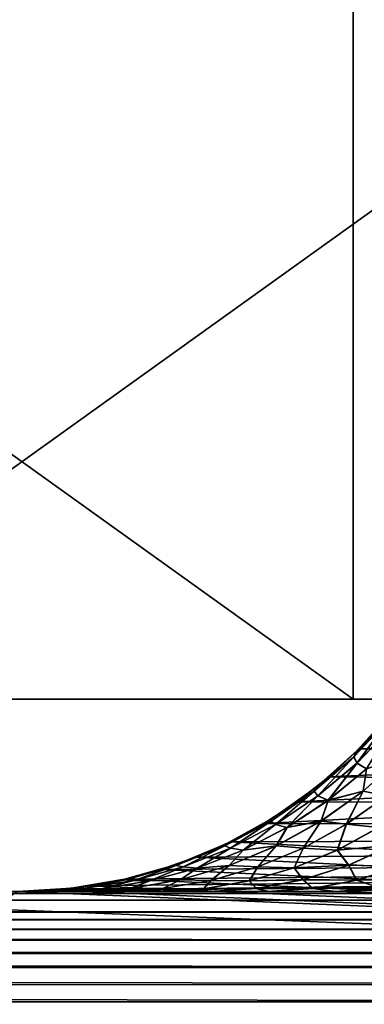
# Model space of a CAD drawing. Header units: metres. Extents: x -46 to 104, y -30 to 30.
# Tile 441 of 656: x 27.502 to 27.861, y 4.382 to 5.407. Entities that reach past the tile are written whole.
import ezdxf

# ---------------------------------------------------------------- set-up
doc = ezdxf.new("R2010")
doc.units = ezdxf.units.M
doc.layers.add('solid_26_000_502_XXX', color=7, linetype='CONTINUOUS')

msp = doc.modelspace()

# ---------------------------------------------------------------- linework, layer by layer
at = {"layer": 'solid_26_000_502_XXX'}
for points in [[(37.213074, -7.476887, 317.175842), (20.541, 8.649134, 315.423553), (20.540823, 0, 315.423523)], [(37.213074, -7.476887, 317.175842), (37.213074, 7.476887, 317.175842), (20.541, 8.649134, 315.423553)], [(26.533337, 0, 311.025818), (26.533504, 8.264537, 311.025848), (40.470669, 7.284587, 312.490692)], [(40.470669, 7.284587, 312.490692), (26.533504, -8.264537, 311.025848), (26.533337, 0, 311.025818)], [(40.470669, -7.284587, 312.490692), (26.533504, -8.264537, 311.025848), (40.470669, 7.284587, 312.490692)], [(27.856438, 5.713636, 301.599823), (28.053787, 4.7, 301.252808), (27.862093, 5.735813, 301.590485)], [(27.85239, 5.690671, 301.606476), (28.053787, 4.7, 301.252808), (27.856438, 5.713636, 301.599823)], [(27.849953, 5.667135, 301.610474), (28.053787, 4.7, 301.252808), (27.85239, 5.690671, 301.606476)], [(27.849154, 5.64358, 301.611786), (28.053787, 4.7, 301.252808), (27.849953, 5.667135, 301.610474)], [(26.531853, 5.64358, 301.473328), (26.531853, 4.7, 301.473328), (27.849154, 4.7, 301.611786)], [(26.531853, 5.64358, 301.473328), (27.849154, 4.7, 301.611786), (27.849154, 5.64358, 301.611786)], [(28.476324, 5.64358, 295.644653), (28.476324, 4.7, 295.644653), (27.159023, 4.7, 295.506195)], [(28.476324, 5.64358, 295.644653), (27.159023, 4.7, 295.506195), (27.159023, 5.64358, 295.506195)], [(27.849154, 5.64358, 301.611786), (27.849154, 4.7, 301.611786), (28.053787, 4.7, 301.252808)], [(27.756401, 4.570746, 292.698273), (33.5, 4.569877, 292.69754), (33.5, 4.875915, 292.977509)], [(27.790697, 4.593189, 292.717712), (27.756401, 4.570746, 292.698273), (33.5, 4.875915, 292.977509)], [(27.82386, 4.619061, 292.740326), (27.790697, 4.593189, 292.717712), (33.5, 4.875915, 292.977509)], [(27.855417, 4.64832, 292.766144), (27.82386, 4.619061, 292.740326), (33.5, 4.875915, 292.977509)], [(27.885149, 4.681158, 292.795502), (27.855417, 4.64832, 292.766144), (33.5, 4.875915, 292.977509)], [(27.849154, 4.7, 301.611786), (26.531853, 4.7, 301.473328), (18.024651, 4.7, 291.529633)], [(28.053787, 4.7, 301.252808), (27.849154, 4.7, 301.611786), (18.024651, 4.7, 291.529633)], [(28.237036, 4.7, 300.88208), (28.053787, 4.7, 301.252808), (18.024651, 4.7, 291.529633)], [(28.39794, 4.7, 300.501495), (28.237036, 4.7, 300.88208), (18.024651, 4.7, 291.529633)], [(28.536106, 4.7, 300.112061), (28.39794, 4.7, 300.501495), (18.024651, 4.7, 291.529633)], [(28.651146, 4.7, 299.714813), (28.536106, 4.7, 300.112061), (18.024651, 4.7, 291.529633)], [(28.742456, 4.7, 299.311829), (28.651146, 4.7, 299.714813), (18.024651, 4.7, 291.529633)], [(28.80983, 4.7, 298.904175), (28.742456, 4.7, 299.311829), (18.024651, 4.7, 291.529633)], [(28.85306, 4.7, 298.492859), (28.80983, 4.7, 298.904175), (18.024651, 4.7, 291.529633)], [(28.871918, 4.7, 298.080078), (28.85306, 4.7, 298.492859), (18.024651, 4.7, 291.529633)], [(28.866388, 4.7, 297.666931), (28.871918, 4.7, 298.080078), (18.024651, 4.7, 291.529633)], [(28.836454, 4.7, 297.254456), (28.866388, 4.7, 297.666931), (18.024651, 4.7, 291.529633)], [(28.78227, 4.7, 296.844818), (28.836454, 4.7, 297.254456), (18.024651, 4.7, 291.529633)], [(21.820602, 4.7, 293.393158), (28.78227, 4.7, 296.844818), (18.024651, 4.7, 291.529633)], [(21.820602, 4.7, 293.393158), (28.704012, 4.7, 296.439087), (28.78227, 4.7, 296.844818)], [(21.820602, 4.7, 293.393158), (21.94453, 4.7, 293.447052), (28.704012, 4.7, 296.439087)], [(21.94453, 4.7, 293.447052), (27.049629, 4.7, 295.482086), (28.704012, 4.7, 296.439087)], [(27.049629, 4.7, 295.482086), (28.601852, 4.7, 296.03833), (28.704012, 4.7, 296.439087)], [(27.049629, 4.7, 295.482086), (27.10372, 4.7, 295.497253), (28.601852, 4.7, 296.03833)], [(27.10372, 4.7, 295.497253), (27.159023, 4.7, 295.506195), (28.601852, 4.7, 296.03833)], [(27.159023, 4.7, 295.506195), (28.476324, 4.7, 295.644653), (28.601852, 4.7, 296.03833)], [(27.890913, 4.688252, 306.077759), (27.850092, 4.639879, 306.182983), (27.887308, 4.679954, 306.180695)], [(27.890913, 4.688252, 306.077759), (27.853552, 4.646444, 306.077759), (27.850092, 4.639879, 306.182983)], [(27.850101, 4.639832, 289.816315), (27.85355, 4.646442, 289.922241), (27.890911, 4.688251, 289.922241)], [(27.887316, 4.679896, 289.818604), (27.850101, 4.639832, 289.816315), (27.890911, 4.688251, 289.922241)], [(27.85355, 4.646442, 289.922241), (27.885149, 4.681158, 292.795502), (27.890911, 4.688251, 289.922241)], [(27.890913, 4.688252, 306.077759), (27.855419, 4.648322, 303.233856), (27.853552, 4.646444, 306.077759)], [(27.890913, 4.688252, 306.077759), (27.885151, 4.681159, 303.204498), (27.855419, 4.648322, 303.233856)], [(27.887308, 4.679954, 306.180695), (27.850092, 4.639879, 306.182983), (27.853235, 4.633518, 306.289276)], [(27.853285, 4.633475, 289.710022), (27.850101, 4.639832, 289.816315), (27.887316, 4.679896, 289.818604)], [(27.887308, 4.679954, 306.180695), (27.853235, 4.633518, 306.289276), (27.890106, 4.671899, 306.284637)], [(27.890106, 4.671899, 306.284637), (27.853235, 4.633518, 306.289276), (27.863203, 4.627419, 306.395264)], [(27.890152, 4.671844, 289.714661), (27.853285, 4.633475, 289.710022), (27.887316, 4.679896, 289.818604)], [(27.863285, 4.627375, 289.604004), (27.853285, 4.633475, 289.710022), (27.890152, 4.671844, 289.714661)], [(27.85355, 4.646442, 289.922241), (27.855417, 4.64832, 292.766144), (27.885149, 4.681158, 292.795502)], [(33.5, 4.569877, 303.30246), (27.855419, 4.648322, 303.233856), (27.885151, 4.681159, 303.204498)], [(27.853552, 4.646444, 306.077759), (27.808725, 4.60412, 306.185516), (27.850092, 4.639879, 306.182983)], [(27.853552, 4.646444, 306.077759), (27.811743, 4.609082, 306.077759), (27.808725, 4.60412, 306.185516)], [(27.808741, 4.604084, 289.813751), (27.811741, 4.60908, 289.922241), (27.85355, 4.646442, 289.922241)], [(27.850101, 4.639832, 289.816315), (27.808741, 4.604084, 289.813751), (27.85355, 4.646442, 289.922241)], [(27.811741, 4.60908, 289.922241), (27.82386, 4.619061, 292.740326), (27.85355, 4.646442, 289.922241)], [(27.853552, 4.646444, 306.077759), (27.823862, 4.619062, 303.259674), (27.811743, 4.609082, 306.077759)], [(27.85355, 4.646442, 289.922241), (27.82386, 4.619061, 292.740326), (27.855417, 4.64832, 292.766144)], [(33.5, 4.569877, 303.30246), (27.823862, 4.619062, 303.259674), (27.855419, 4.648322, 303.233856)], [(27.853552, 4.646444, 306.077759), (27.855419, 4.648322, 303.233856), (27.823862, 4.619062, 303.259674)], [(27.850092, 4.639879, 306.182983), (27.808725, 4.60412, 306.185516), (27.812511, 4.599321, 306.294373)], [(27.812567, 4.599289, 289.704895), (27.808741, 4.604084, 289.813751), (27.850101, 4.639832, 289.816315)], [(27.850092, 4.639879, 306.182983), (27.812511, 4.599321, 306.294373), (27.853235, 4.633518, 306.289276)], [(27.853235, 4.633518, 306.289276), (27.812511, 4.599321, 306.294373), (27.82332, 4.594725, 306.402893)], [(27.853285, 4.633475, 289.710022), (27.812567, 4.599289, 289.704895), (27.850101, 4.639832, 289.816315)], [(27.823408, 4.59469, 289.596375), (27.812567, 4.599289, 289.704895), (27.853285, 4.633475, 289.710022)], [(27.853235, 4.633518, 306.289276), (27.82332, 4.594725, 306.402893), (27.863203, 4.627419, 306.395264)], [(27.863285, 4.627375, 289.604004), (27.823408, 4.59469, 289.596375), (27.853285, 4.633475, 289.710022)], [(27.899723, 4.640072, 306.495361), (27.859602, 4.604262, 306.505829), (27.884264, 4.599485, 306.610992)], [(27.863203, 4.627419, 306.395264), (27.859602, 4.604262, 306.505829), (27.899723, 4.640072, 306.495361)], [(27.899837, 4.640009, 289.503937), (27.859722, 4.604208, 289.493439), (27.863285, 4.627375, 289.604004)], [(27.884426, 4.599429, 289.388306), (27.859722, 4.604208, 289.493439), (27.899837, 4.640009, 289.503937)], [(27.863203, 4.627419, 306.395264), (27.82332, 4.594725, 306.402893), (27.859602, 4.604262, 306.505829)], [(27.859722, 4.604208, 289.493439), (27.823408, 4.59469, 289.596375), (27.863285, 4.627375, 289.604004)], [(27.811741, 4.60908, 289.922241), (27.790697, 4.593189, 292.717712), (27.82386, 4.619061, 292.740326)], [(33.5, 4.569877, 303.30246), (27.790699, 4.593191, 303.282288), (27.823862, 4.619062, 303.259674)], [(27.811743, 4.609082, 306.077759), (27.823862, 4.619062, 303.259674), (27.790699, 4.593191, 303.282288)], [(27.811743, 4.609082, 306.077759), (27.763706, 4.573106, 306.188293), (27.808725, 4.60412, 306.185516)], [(27.811743, 4.609082, 306.077759), (27.766014, 4.576636, 306.077759), (27.763706, 4.573106, 306.188293)], [(27.808725, 4.60412, 306.185516), (27.763706, 4.573106, 306.188293), (27.7684, 4.569698, 306.299896)], [(27.763725, 4.573079, 289.810944), (27.766012, 4.576635, 289.922241), (27.811741, 4.60908, 289.922241)], [(27.808741, 4.604084, 289.813751), (27.763725, 4.573079, 289.810944), (27.811741, 4.60908, 289.922241)], [(27.768463, 4.569675, 289.699371), (27.763725, 4.573079, 289.810944), (27.808741, 4.604084, 289.813751)], [(27.766012, 4.576635, 289.922241), (27.790697, 4.593189, 292.717712), (27.811741, 4.60908, 289.922241)], [(27.811743, 4.609082, 306.077759), (27.790699, 4.593191, 303.282288), (27.766014, 4.576636, 306.077759)], [(27.808725, 4.60412, 306.185516), (27.7684, 4.569698, 306.299896), (27.812511, 4.599321, 306.294373)], [(27.812567, 4.599289, 289.704895), (27.768463, 4.569675, 289.699371), (27.808741, 4.604084, 289.813751)], [(27.859602, 4.604262, 306.505829), (27.815931, 4.573202, 306.517181), (27.842079, 4.569813, 306.625092)], [(27.82332, 4.594725, 306.402893), (27.815931, 4.573202, 306.517181), (27.859602, 4.604262, 306.505829)], [(27.859722, 4.604208, 289.493439), (27.816059, 4.573158, 289.482056), (27.823408, 4.59469, 289.596375)], [(27.842251, 4.569764, 289.374176), (27.816059, 4.573158, 289.482056), (27.859722, 4.604208, 289.493439)], [(27.859602, 4.604262, 306.505829), (27.842079, 4.569813, 306.625092), (27.884264, 4.599485, 306.610992)], [(27.884426, 4.599429, 289.388306), (27.842251, 4.569764, 289.374176), (27.859722, 4.604208, 289.493439)], [(27.766012, 4.576635, 289.922241), (27.756401, 4.570746, 292.698273), (27.790697, 4.593189, 292.717712)], [(33.5, 4.569877, 303.30246), (27.756405, 4.570748, 303.301727), (27.790699, 4.593191, 303.282288)], [(27.766014, 4.576636, 306.077759), (27.790699, 4.593191, 303.282288), (27.756405, 4.570748, 303.301727)], [(27.812511, 4.599321, 306.294373), (27.7684, 4.569698, 306.299896), (27.78031, 4.566436, 306.411133)], [(27.780407, 4.566411, 289.588135), (27.768463, 4.569675, 289.699371), (27.812567, 4.599289, 289.704895)], [(27.812511, 4.599321, 306.294373), (27.78031, 4.566436, 306.411133), (27.82332, 4.594725, 306.402893)], [(27.82332, 4.594725, 306.402893), (27.78031, 4.566436, 306.411133), (27.815931, 4.573202, 306.517181)], [(27.823408, 4.59469, 289.596375), (27.780407, 4.566411, 289.588135), (27.812567, 4.599289, 289.704895)], [(27.816059, 4.573158, 289.482056), (27.780407, 4.566411, 289.588135), (27.823408, 4.59469, 289.596375)], [(27.884264, 4.599485, 306.610992), (27.842079, 4.569813, 306.625092), (27.875746, 4.566598, 306.730988)], [(27.875982, 4.566575, 289.268311), (27.842251, 4.569764, 289.374176), (27.884426, 4.599429, 289.388306)], [(33.5, 4.247503, 292.435944), (33.5, 4.569877, 292.69754), (27.5, 4.5, 292.638092)], [(27.537357, 4.501398, 292.639282), (27.5, 4.5, 292.638092), (33.5, 4.569877, 292.69754)], [(27.57473, 4.505616, 292.642822), (27.537357, 4.501398, 292.639282), (33.5, 4.569877, 292.69754)], [(27.611874, 4.512676, 292.648773), (27.57473, 4.505616, 292.642822), (33.5, 4.569877, 292.69754)], [(27.648666, 4.522613, 292.657166), (27.611874, 4.512676, 292.648773), (33.5, 4.569877, 292.69754)], [(27.685186, 4.535558, 292.668152), (27.648666, 4.522613, 292.657166), (33.5, 4.569877, 292.69754)], [(27.721174, 4.551578, 292.681793), (27.685186, 4.535558, 292.668152), (33.5, 4.569877, 292.69754)], [(27.766014, 4.576636, 306.077759), (27.715572, 4.547208, 306.191254), (27.763706, 4.573106, 306.188293)], [(27.766014, 4.576636, 306.077759), (27.71694, 4.549514, 306.077759), (27.715572, 4.547208, 306.191254)], [(27.763706, 4.573106, 306.188293), (27.715572, 4.547208, 306.191254), (27.721403, 4.544986, 306.305756)], [(27.715599, 4.54719, 289.807953), (27.716938, 4.549514, 289.922241), (27.766012, 4.576635, 289.922241)], [(27.763725, 4.573079, 289.810944), (27.715599, 4.54719, 289.807953), (27.766012, 4.576635, 289.922241)], [(27.721476, 4.544972, 289.693451), (27.715599, 4.54719, 289.807953), (27.763725, 4.573079, 289.810944)], [(27.716938, 4.549514, 289.922241), (27.756401, 4.570746, 292.698273), (27.766012, 4.576635, 289.922241)], [(27.716938, 4.549514, 289.922241), (27.721174, 4.551578, 292.681793), (27.756401, 4.570746, 292.698273)], [(27.766014, 4.576636, 306.077759), (27.721178, 4.55158, 303.318176), (27.71694, 4.549514, 306.077759)], [(27.756401, 4.570746, 292.698273), (27.721174, 4.551578, 292.681793), (33.5, 4.569877, 292.69754)], [(27.766014, 4.576636, 306.077759), (27.756405, 4.570748, 303.301727), (27.721178, 4.55158, 303.318176)], [(33.5, 4.569877, 303.30246), (27.721178, 4.55158, 303.318176), (27.756405, 4.570748, 303.301727)], [(33.5, 4.569877, 303.30246), (33.5, 4.247503, 303.564056), (27.721178, 4.55158, 303.318176)], [(27.763706, 4.573106, 306.188293), (27.721403, 4.544986, 306.305756), (27.7684, 4.569698, 306.299896)], [(27.7684, 4.569698, 306.299896), (27.721403, 4.544986, 306.305756), (27.734638, 4.54286, 306.419861)], [(27.768463, 4.569675, 289.699371), (27.721476, 4.544972, 289.693451), (27.763725, 4.573079, 289.810944)], [(27.734745, 4.542844, 289.579376), (27.721476, 4.544972, 289.693451), (27.768463, 4.569675, 289.699371)], [(27.7684, 4.569698, 306.299896), (27.734638, 4.54286, 306.419861), (27.78031, 4.566436, 306.411133)], [(27.780407, 4.566411, 289.588135), (27.734745, 4.542844, 289.579376), (27.768463, 4.569675, 289.699371)], [(27.815931, 4.573202, 306.517181), (27.769234, 4.547267, 306.529358), (27.797131, 4.545062, 306.640106)], [(27.78031, 4.566436, 306.411133), (27.769234, 4.547267, 306.529358), (27.815931, 4.573202, 306.517181)], [(27.816059, 4.573158, 289.482056), (27.769373, 4.54723, 289.469879), (27.780407, 4.566411, 289.588135)], [(27.797312, 4.545018, 289.359131), (27.769373, 4.54723, 289.469879), (27.816059, 4.573158, 289.482056)], [(27.815931, 4.573202, 306.517181), (27.797131, 4.545062, 306.640106), (27.842079, 4.569813, 306.625092)], [(27.842079, 4.569813, 306.625092), (27.797131, 4.545062, 306.640106), (27.832745, 4.542968, 306.748779)], [(27.842251, 4.569764, 289.374176), (27.797312, 4.545018, 289.359131), (27.816059, 4.573158, 289.482056)], [(27.832993, 4.54295, 289.250519), (27.797312, 4.545018, 289.359131), (27.842251, 4.569764, 289.374176)], [(27.842079, 4.569813, 306.625092), (27.832745, 4.542968, 306.748779), (27.875746, 4.566598, 306.730988)], [(27.875982, 4.566575, 289.268311), (27.832993, 4.54295, 289.250519), (27.842251, 4.569764, 289.374176)], [(27.78031, 4.566436, 306.411133), (27.734638, 4.54286, 306.419861), (27.769234, 4.547267, 306.529358)], [(27.769373, 4.54723, 289.469879), (27.734745, 4.542844, 289.579376), (27.780407, 4.566411, 289.588135)], [(27.875746, 4.566598, 306.730988), (27.832745, 4.542968, 306.748779), (27.889994, 4.548005, 306.847809)], [(27.890354, 4.548011, 289.151489), (27.832993, 4.54295, 289.250519), (27.875982, 4.566575, 289.268311)], [(27.71694, 4.549514, 306.077759), (27.664902, 4.526738, 306.194366), (27.715572, 4.547208, 306.191254)], [(27.71694, 4.549514, 306.077759), (27.665138, 4.528058, 306.077759), (27.664902, 4.526738, 306.194366)], [(27.664938, 4.526725, 289.80484), (27.665136, 4.528057, 289.922241), (27.716938, 4.549514, 289.922241)], [(27.715599, 4.54719, 289.807953), (27.664938, 4.526725, 289.80484), (27.716938, 4.549514, 289.922241)], [(27.665136, 4.528057, 289.922241), (27.685186, 4.535558, 292.668152), (27.716938, 4.549514, 289.922241)], [(27.71694, 4.549514, 306.077759), (27.685188, 4.535559, 303.331848), (27.665138, 4.528058, 306.077759)], [(27.716938, 4.549514, 289.922241), (27.685186, 4.535558, 292.668152), (27.721174, 4.551578, 292.681793)], [(33.5, 4.247503, 303.564056), (27.685188, 4.535559, 303.331848), (27.721178, 4.55158, 303.318176)], [(27.71694, 4.549514, 306.077759), (27.721178, 4.55158, 303.318176), (27.685188, 4.535559, 303.331848)], [(27.715572, 4.547208, 306.191254), (27.664902, 4.526738, 306.194366), (27.67206, 4.525469, 306.311951)], [(27.672144, 4.525462, 289.687256), (27.664938, 4.526725, 289.80484), (27.715599, 4.54719, 289.807953)], [(27.715572, 4.547208, 306.191254), (27.67206, 4.525469, 306.311951), (27.721403, 4.544986, 306.305756)], [(27.721403, 4.544986, 306.305756), (27.67206, 4.525469, 306.311951), (27.686806, 4.524254, 306.428986)], [(27.721476, 4.544972, 289.693451), (27.672144, 4.525462, 289.687256), (27.715599, 4.54719, 289.807953)], [(27.686924, 4.524244, 289.57019), (27.672144, 4.525462, 289.687256), (27.721476, 4.544972, 289.693451)], [(27.721403, 4.544986, 306.305756), (27.686806, 4.524254, 306.428986), (27.734638, 4.54286, 306.419861)], [(27.734638, 4.54286, 306.419861), (27.686806, 4.524254, 306.428986), (27.72007, 4.526766, 306.542175)], [(27.734745, 4.542844, 289.579376), (27.686924, 4.524244, 289.57019), (27.721476, 4.544972, 289.693451)], [(27.720222, 4.526735, 289.457031), (27.686924, 4.524244, 289.57019), (27.734745, 4.542844, 289.579376)], [(27.769234, 4.547267, 306.529358), (27.72007, 4.526766, 306.542175), (27.749931, 4.525512, 306.655884)], [(27.734638, 4.54286, 306.419861), (27.72007, 4.526766, 306.542175), (27.769234, 4.547267, 306.529358)], [(27.769373, 4.54723, 289.469879), (27.720222, 4.526735, 289.457031), (27.734745, 4.542844, 289.579376)], [(27.750126, 4.525472, 289.343353), (27.720222, 4.526735, 289.457031), (27.769373, 4.54723, 289.469879)], [(27.769234, 4.547267, 306.529358), (27.749931, 4.525512, 306.655884), (27.797131, 4.545062, 306.640106)], [(27.797131, 4.545062, 306.640106), (27.749931, 4.525512, 306.655884), (27.787701, 4.524318, 306.767426)], [(27.797312, 4.545018, 289.359131), (27.750126, 4.525472, 289.343353), (27.769373, 4.54723, 289.469879)], [(27.787962, 4.524305, 289.231842), (27.750126, 4.525472, 289.343353), (27.797312, 4.545018, 289.359131)], [(27.797131, 4.545062, 306.640106), (27.787701, 4.524318, 306.767426), (27.832745, 4.542968, 306.748779)], [(27.832745, 4.542968, 306.748779), (27.787701, 4.524318, 306.767426), (27.844271, 4.52719, 306.870697)], [(27.832993, 4.54295, 289.250519), (27.787962, 4.524305, 289.231842), (27.797312, 4.545018, 289.359131)], [(27.84465, 4.527204, 289.128571), (27.787962, 4.524305, 289.231842), (27.832993, 4.54295, 289.250519)], [(27.832745, 4.542968, 306.748779), (27.844271, 4.52719, 306.870697), (27.889994, 4.548005, 306.847809)], [(27.890354, 4.548011, 289.151489), (27.84465, 4.527204, 289.128571), (27.832993, 4.54295, 289.250519)], [(27.889994, 4.548005, 306.847809), (27.844271, 4.52719, 306.870697), (27.8974, 4.525973, 306.975189)], [(27.897875, 4.525981, 289.024017), (27.84465, 4.527204, 289.128571), (27.890354, 4.548011, 289.151489)], [(27.665136, 4.528057, 289.922241), (27.648666, 4.522613, 292.657166), (27.685186, 4.535558, 292.668152)], [(33.5, 4.247503, 303.564056), (27.648668, 4.522614, 303.342834), (27.685188, 4.535559, 303.331848)], [(27.665138, 4.528058, 306.077759), (27.685188, 4.535559, 303.331848), (27.648668, 4.522614, 303.342834)], [(27.611258, 4.512536, 289.922241), (27.648666, 4.522613, 292.657166), (27.665136, 4.528057, 289.922241)], [(27.612347, 4.511931, 289.801575), (27.611258, 4.512536, 289.922241), (27.665136, 4.528057, 289.922241)], [(27.611258, 4.512536, 289.922241), (27.611874, 4.512676, 292.648773), (27.648666, 4.522613, 292.657166)], [(27.665138, 4.528058, 306.077759), (27.611876, 4.512677, 303.351227), (27.611259, 4.512536, 306.077759)], [(27.665138, 4.528058, 306.077759), (27.611259, 4.512536, 306.077759), (27.612301, 4.511939, 306.197601)], [(27.665138, 4.528058, 306.077759), (27.648668, 4.522614, 303.342834), (27.611876, 4.512677, 303.351227)], [(33.5, 4.247503, 303.564056), (27.611876, 4.512677, 303.351227), (27.648668, 4.522614, 303.342834)], [(27.665138, 4.528058, 306.077759), (27.612301, 4.511939, 306.197601), (27.664902, 4.526738, 306.194366)], [(27.664902, 4.526738, 306.194366), (27.612301, 4.511939, 306.197601), (27.620932, 4.511369, 306.318359)], [(27.664938, 4.526725, 289.80484), (27.612347, 4.511931, 289.801575), (27.665136, 4.528057, 289.922241)], [(27.621027, 4.511366, 289.680847), (27.612347, 4.511931, 289.801575), (27.664938, 4.526725, 289.80484)], [(27.664902, 4.526738, 306.194366), (27.620932, 4.511369, 306.318359), (27.67206, 4.525469, 306.311951)], [(27.67206, 4.525469, 306.311951), (27.620932, 4.511369, 306.318359), (27.637331, 4.51082, 306.438477)], [(27.672144, 4.525462, 289.687256), (27.621027, 4.511366, 289.680847), (27.664938, 4.526725, 289.80484)], [(27.637461, 4.510815, 289.56073), (27.621027, 4.511366, 289.680847), (27.672144, 4.525462, 289.687256)], [(27.67206, 4.525469, 306.311951), (27.637331, 4.51082, 306.438477), (27.686806, 4.524254, 306.428986)], [(27.686806, 4.524254, 306.428986), (27.637331, 4.51082, 306.438477), (27.669031, 4.511948, 306.555481)], [(27.686924, 4.524244, 289.57019), (27.637461, 4.510815, 289.56073), (27.672144, 4.525462, 289.687256)], [(27.669197, 4.511921, 289.443726), (27.637461, 4.510815, 289.56073), (27.686924, 4.524244, 289.57019)], [(27.72007, 4.526766, 306.542175), (27.669031, 4.511948, 306.555481), (27.701023, 4.511388, 306.672241)], [(27.686806, 4.524254, 306.428986), (27.669031, 4.511948, 306.555481), (27.72007, 4.526766, 306.542175)], [(27.720222, 4.526735, 289.457031), (27.669197, 4.511921, 289.443726), (27.686924, 4.524244, 289.57019)], [(27.701231, 4.511352, 289.326965), (27.669197, 4.511921, 289.443726), (27.720222, 4.526735, 289.457031)], [(27.72007, 4.526766, 306.542175), (27.701023, 4.511388, 306.672241), (27.749931, 4.525512, 306.655884)], [(27.749931, 4.525512, 306.655884), (27.701023, 4.511388, 306.672241), (27.741108, 4.510851, 306.786713)], [(27.750126, 4.525472, 289.343353), (27.701231, 4.511352, 289.326965), (27.720222, 4.526735, 289.457031)], [(27.741383, 4.510841, 289.212555), (27.701231, 4.511352, 289.326965), (27.750126, 4.525472, 289.343353)], [(27.749931, 4.525512, 306.655884), (27.741108, 4.510851, 306.786713), (27.787701, 4.524318, 306.767426)], [(27.787701, 4.524318, 306.767426), (27.741108, 4.510851, 306.786713), (27.796774, 4.51214, 306.89447)], [(27.787962, 4.524305, 289.231842), (27.741383, 4.510841, 289.212555), (27.750126, 4.525472, 289.343353)], [(27.797173, 4.512158, 289.104767), (27.741383, 4.510841, 289.212555), (27.787962, 4.524305, 289.231842)], [(27.787701, 4.524318, 306.767426), (27.796774, 4.51214, 306.89447), (27.844271, 4.52719, 306.870697)], [(27.84465, 4.527204, 289.128571), (27.797173, 4.512158, 289.104767), (27.787962, 4.524305, 289.231842)], [(27.844271, 4.52719, 306.870697), (27.796774, 4.51214, 306.89447), (27.852772, 4.5116, 307.001862)], [(27.85327, 4.511614, 288.997345), (27.797173, 4.512158, 289.104767), (27.84465, 4.527204, 289.128571)], [(27.844271, 4.52719, 306.870697), (27.852772, 4.5116, 307.001862), (27.8974, 4.525973, 306.975189)], [(27.897875, 4.525981, 289.024017), (27.85327, 4.511614, 288.997345), (27.84465, 4.527204, 289.128571)], [(27.8974, 4.525973, 306.975189), (27.852772, 4.5116, 307.001862), (27.924088, 4.513076, 307.09964)], [(27.924084, 4.51309, 288.90036), (27.85327, 4.511614, 288.997345), (27.897875, 4.525981, 289.024017)], [(27.611259, 4.512536, 306.077759), (27.57473, 4.505616, 303.357178), (27.555981, 4.503144, 306.077759)], [(27.555981, 4.503144, 289.922241), (27.57473, 4.505616, 292.642822), (27.611258, 4.512536, 289.922241)], [(27.611259, 4.512536, 306.077759), (27.555981, 4.503144, 306.077759), (27.558401, 4.50299, 306.200928)], [(27.558458, 4.502985, 289.798218), (27.555981, 4.503144, 289.922241), (27.611258, 4.512536, 289.922241)], [(27.611259, 4.512536, 306.077759), (27.558401, 4.50299, 306.200928), (27.612301, 4.511939, 306.197601)], [(27.612301, 4.511939, 306.197601), (27.558401, 4.50299, 306.200928), (27.568604, 4.502847, 306.32489)], [(27.612347, 4.511931, 289.801575), (27.558458, 4.502985, 289.798218), (27.611258, 4.512536, 289.922241)], [(27.56871, 4.502847, 289.674255), (27.558458, 4.502985, 289.798218), (27.612347, 4.511931, 289.801575)], [(27.612301, 4.511939, 306.197601), (27.568604, 4.502847, 306.32489), (27.620932, 4.511369, 306.318359)], [(27.620932, 4.511369, 306.318359), (27.568604, 4.502847, 306.32489), (27.58675, 4.502704, 306.44812)], [(27.621027, 4.511366, 289.680847), (27.56871, 4.502847, 289.674255), (27.612347, 4.511931, 289.801575)], [(27.586893, 4.502702, 289.551025), (27.56871, 4.502847, 289.674255), (27.621027, 4.511366, 289.680847)], [(33.5, 4.247503, 303.564056), (27.57473, 4.505616, 303.357178), (27.611876, 4.512677, 303.351227)], [(27.611259, 4.512536, 306.077759), (27.611876, 4.512677, 303.351227), (27.57473, 4.505616, 303.357178)], [(27.611258, 4.512536, 289.922241), (27.57473, 4.505616, 292.642822), (27.611874, 4.512676, 292.648773)], [(27.620932, 4.511369, 306.318359), (27.58675, 4.502704, 306.44812), (27.637331, 4.51082, 306.438477)], [(27.637331, 4.51082, 306.438477), (27.58675, 4.502704, 306.44812), (27.61673, 4.502988, 306.569092)], [(27.637461, 4.510815, 289.56073), (27.586893, 4.502702, 289.551025), (27.621027, 4.511366, 289.680847)], [(27.616909, 4.502964, 289.430054), (27.586893, 4.502702, 289.551025), (27.637461, 4.510815, 289.56073)], [(27.669031, 4.511948, 306.555481), (27.61673, 4.502988, 306.569092), (27.650965, 4.502851, 306.688965)], [(27.637331, 4.51082, 306.438477), (27.61673, 4.502988, 306.569092), (27.669031, 4.511948, 306.555481)], [(27.669197, 4.511921, 289.443726), (27.616909, 4.502964, 289.430054), (27.637461, 4.510815, 289.56073)], [(27.651186, 4.502817, 289.310211), (27.616909, 4.502964, 289.430054), (27.669197, 4.511921, 289.443726)], [(27.669031, 4.511948, 306.555481), (27.650965, 4.502851, 306.688965), (27.701023, 4.511388, 306.672241)], [(27.701023, 4.511388, 306.672241), (27.650965, 4.502851, 306.688965), (27.69347, 4.502714, 306.806427)], [(27.701231, 4.511352, 289.326965), (27.651186, 4.502817, 289.310211), (27.669197, 4.511921, 289.443726)], [(27.693758, 4.502706, 289.19281), (27.651186, 4.502817, 289.310211), (27.701231, 4.511352, 289.326965)], [(27.701023, 4.511388, 306.672241), (27.69347, 4.502714, 306.806427), (27.741108, 4.510851, 306.786713)], [(27.741108, 4.510851, 306.786713), (27.69347, 4.502714, 306.806427), (27.748085, 4.503036, 306.918854)], [(27.741383, 4.510841, 289.212555), (27.693758, 4.502706, 289.19281), (27.701231, 4.511352, 289.326965)], [(27.748503, 4.503058, 289.080383), (27.693758, 4.502706, 289.19281), (27.741383, 4.510841, 289.212555)], [(27.741108, 4.510851, 306.786713), (27.748085, 4.503036, 306.918854), (27.796774, 4.51214, 306.89447)], [(27.797173, 4.512158, 289.104767), (27.748503, 4.503058, 289.080383), (27.741383, 4.510841, 289.212555)], [(27.796774, 4.51214, 306.89447), (27.748085, 4.503036, 306.918854), (27.807072, 4.502909, 307.029144)], [(27.807598, 4.502927, 288.970062), (27.748503, 4.503058, 289.080383), (27.797173, 4.512158, 289.104767)], [(27.796774, 4.51214, 306.89447), (27.807072, 4.502909, 307.029144), (27.852772, 4.5116, 307.001862)], [(27.85327, 4.511614, 288.997345), (27.807598, 4.502927, 288.970062), (27.797173, 4.512158, 289.104767)], [(27.852772, 4.5116, 307.001862), (27.807072, 4.502909, 307.029144), (27.877752, 4.50325, 307.132355)], [(27.87775, 4.503262, 288.867645), (27.807598, 4.502927, 288.970062), (27.85327, 4.511614, 288.997345)], [(27.852772, 4.5116, 307.001862), (27.877752, 4.50325, 307.132355), (27.924088, 4.513076, 307.09964)], [(27.924084, 4.51309, 288.90036), (27.87775, 4.503262, 288.867645), (27.85327, 4.511614, 288.997345)], [(15.288885, 4.496644, 307.222992), (27.831316, 4.5, 307.165161), (21.560131, 4.5, 307.165161)], [(27.901005, 4.497777, 307.21225), (27.831316, 4.5, 307.165161), (15.288885, 4.496644, 307.222992)], [(27.901033, 4.497776, 288.78775), (15.288885, 4.496644, 288.777008), (15.288949, 4.5, 288.834839)], [(27.979654, 4.490819, 307.260529), (27.901005, 4.497777, 307.21225), (15.288885, 4.496644, 307.222992)], [(27.901033, 4.497776, 288.78775), (27.979666, 4.490817, 288.739471), (15.288885, 4.496644, 288.777008)], [(15.288949, 4.5, 307.165161), (27.503897, 4.5, 306.204437), (27.5, 4.5, 306.077759)], [(15.288949, 4.5, 307.165161), (27.505672, 4.5, 306.230591), (27.503897, 4.5, 306.204437)], [(15.288949, 4.5, 307.165161), (27.51577, 4.5, 306.331757), (27.505672, 4.5, 306.230591)], [(15.288949, 4.5, 307.165161), (27.522558, 4.5, 306.381012), (27.51577, 4.5, 306.331757)], [(15.288949, 4.5, 307.165161), (27.535753, 4.5, 306.458221), (27.522558, 4.5, 306.381012)], [(15.288949, 4.5, 307.165161), (27.550364, 4.5, 306.52771), (27.535753, 4.5, 306.458221)], [(15.288949, 4.5, 307.165161), (27.563957, 4.5, 306.583191), (27.550364, 4.5, 306.52771)], [(15.288949, 4.5, 307.165161), (27.588614, 4.5, 306.669403), (27.563957, 4.5, 306.583191)], [(15.288949, 4.5, 307.165161), (27.600489, 4.5, 306.706177), (27.588614, 4.5, 306.669403)], [(15.288949, 4.5, 307.165161), (27.636679, 4.5, 306.804962), (27.600489, 4.5, 306.706177)], [(15.288949, 4.5, 307.165161), (27.645441, 4.5, 306.826538), (27.636679, 4.5, 306.804962)], [(15.288949, 4.5, 307.165161), (27.693773, 4.5, 306.93335), (27.645441, 4.5, 306.826538)], [(15.288949, 4.5, 307.165161), (27.698881, 4.5, 306.943665), (27.693773, 4.5, 306.93335)], [(15.288949, 4.5, 307.165161), (27.759005, 4.5, 307.05365), (27.698881, 4.5, 306.943665)], [(15.288949, 4.5, 307.165161), (21.560131, 4.5, 307.165161), (27.759005, 4.5, 307.05365)], [(27.901033, 4.497776, 288.78775), (15.288949, 4.5, 288.834839), (21.560129, 4.5, 288.834839)], [(21.560129, 4.5, 288.834839), (27.831337, 4.5, 288.834808), (27.901033, 4.497776, 288.78775)], [(27.761429, 4.5, 288.942352), (27.831337, 4.5, 288.834808), (21.560129, 4.5, 288.834839)], [(22.111778, 4.5, 290.551117), (27.761429, 4.5, 288.942352), (21.560129, 4.5, 288.834839)], [(21.560131, 4.5, 307.165161), (27.831316, 4.5, 307.165161), (27.759005, 4.5, 307.05365)], [(22.111778, 4.5, 290.551117), (27.75909, 4.5, 288.946289), (27.761429, 4.5, 288.942352)], [(22.111778, 4.5, 290.551117), (27.699324, 4.5, 289.055542), (27.75909, 4.5, 288.946289)], [(22.111778, 4.5, 290.551117), (27.69384, 4.5, 289.066589), (27.699324, 4.5, 289.055542)], [(22.111778, 4.5, 290.551117), (27.645752, 4.5, 289.172668), (27.69384, 4.5, 289.066589)], [(22.111778, 4.5, 290.551117), (27.636694, 4.5, 289.194916), (27.645752, 4.5, 289.172668)], [(22.111778, 4.5, 290.551117), (27.600727, 4.5, 289.292999), (27.636694, 4.5, 289.194916)], [(27.600727, 4.5, 289.292999), (22.111778, 4.5, 290.551117), (22.239532, 4.5, 290.522797)], [(22.239532, 4.5, 290.522797), (27.564154, 4.5, 289.415924), (27.588625, 4.5, 289.330414)], [(22.239532, 4.5, 290.522797), (27.588625, 4.5, 289.330414), (27.600727, 4.5, 289.292999)], [(22.239532, 4.5, 290.522797), (27.550388, 4.5, 289.472107), (27.564154, 4.5, 289.415924)], [(22.239532, 4.5, 290.522797), (27.535912, 4.5, 289.540924), (27.550388, 4.5, 289.472107)], [(22.239532, 4.5, 290.522797), (27.522589, 4.5, 289.618805), (27.535912, 4.5, 289.540924)], [(22.239532, 4.5, 290.522797), (27.515888, 4.5, 289.667389), (27.522589, 4.5, 289.618805)], [(22.239532, 4.5, 290.522797), (27.505695, 4.5, 289.769287), (27.515888, 4.5, 289.667389)], [(22.239532, 4.5, 290.522797), (27.503965, 4.5, 289.794708), (27.505695, 4.5, 289.769287)], [(22.239532, 4.5, 290.522797), (22.369268, 4.5, 290.505707), (27.503965, 4.5, 289.794708)], [(22.369268, 4.5, 290.505707), (27.5, 4.5, 289.922241), (27.503965, 4.5, 289.794708)], [(33.5, 4.247503, 303.564056), (27, 4.5, 303.361908), (27.5, 4.5, 303.361908)], [(33.5, 4.247503, 303.564056), (27, 4.18067, 303.614441), (27, 4.5, 303.361908)], [(33.5, 4.247503, 292.435944), (27.5, 4.5, 292.638092), (27, 4.18067, 292.385559)], [(27.555981, 4.503144, 306.077759), (27.5, 4.5, 303.361908), (27.5, 4.5, 306.077759)], [(27.555981, 4.503144, 306.077759), (27.537357, 4.501398, 303.360718), (27.5, 4.5, 303.361908)], [(27.555981, 4.503144, 306.077759), (27.5, 4.5, 306.077759), (27.503897, 4.5, 306.204437)], [(27.555981, 4.503144, 289.922241), (27.503965, 4.5, 289.794708), (27.5, 4.5, 289.922241)], [(27.555981, 4.503144, 289.922241), (27.5, 4.5, 289.922241), (27.537357, 4.501398, 292.639282)], [(33.5, 4.247503, 303.564056), (27.5, 4.5, 303.361908), (27.537357, 4.501398, 303.360718)], [(27.537357, 4.501398, 292.639282), (27.5, 4.5, 289.922241), (27.5, 4.5, 292.638092)], [(27.555981, 4.503144, 306.077759), (27.503897, 4.5, 306.204437), (27.558401, 4.50299, 306.200928)], [(27.558401, 4.50299, 306.200928), (27.503897, 4.5, 306.204437), (27.505672, 4.5, 306.230591)], [(27.558458, 4.502985, 289.798218), (27.503965, 4.5, 289.794708), (27.555981, 4.503144, 289.922241)], [(27.558458, 4.502985, 289.798218), (27.505695, 4.5, 289.769287), (27.503965, 4.5, 289.794708)], [(27.558401, 4.50299, 306.200928), (27.505672, 4.5, 306.230591), (27.51577, 4.5, 306.331757)], [(27.558458, 4.502985, 289.798218), (27.515888, 4.5, 289.667389), (27.505695, 4.5, 289.769287)], [(27.558401, 4.50299, 306.200928), (27.51577, 4.5, 306.331757), (27.568604, 4.502847, 306.32489)], [(27.568604, 4.502847, 306.32489), (27.51577, 4.5, 306.331757), (27.522558, 4.5, 306.381012)], [(27.56871, 4.502847, 289.674255), (27.515888, 4.5, 289.667389), (27.558458, 4.502985, 289.798218)], [(27.56871, 4.502847, 289.674255), (27.522589, 4.5, 289.618805), (27.515888, 4.5, 289.667389)], [(27.568604, 4.502847, 306.32489), (27.522558, 4.5, 306.381012), (27.535753, 4.5, 306.458221)], [(27.56871, 4.502847, 289.674255), (27.535912, 4.5, 289.540924), (27.522589, 4.5, 289.618805)], [(27.568604, 4.502847, 306.32489), (27.535753, 4.5, 306.458221), (27.58675, 4.502704, 306.44812)], [(27.58675, 4.502704, 306.44812), (27.535753, 4.5, 306.458221), (27.550364, 4.5, 306.52771)], [(27.586893, 4.502702, 289.551025), (27.535912, 4.5, 289.540924), (27.56871, 4.502847, 289.674255)], [(27.586893, 4.502702, 289.551025), (27.550388, 4.5, 289.472107), (27.535912, 4.5, 289.540924)], [(33.5, 4.247503, 303.564056), (27.537357, 4.501398, 303.360718), (27.57473, 4.505616, 303.357178)], [(27.555981, 4.503144, 306.077759), (27.57473, 4.505616, 303.357178), (27.537357, 4.501398, 303.360718)], [(27.555981, 4.503144, 289.922241), (27.537357, 4.501398, 292.639282), (27.57473, 4.505616, 292.642822)], [(27.58675, 4.502704, 306.44812), (27.550364, 4.5, 306.52771), (27.563957, 4.5, 306.583191)], [(27.586893, 4.502702, 289.551025), (27.564154, 4.5, 289.415924), (27.550388, 4.5, 289.472107)], [(27.61673, 4.502988, 306.569092), (27.563957, 4.5, 306.583191), (27.588614, 4.5, 306.669403)], [(27.58675, 4.502704, 306.44812), (27.563957, 4.5, 306.583191), (27.61673, 4.502988, 306.569092)], [(27.616909, 4.502964, 289.430054), (27.588625, 4.5, 289.330414), (27.564154, 4.5, 289.415924)], [(27.616909, 4.502964, 289.430054), (27.564154, 4.5, 289.415924), (27.586893, 4.502702, 289.551025)], [(27.61673, 4.502988, 306.569092), (27.588614, 4.5, 306.669403), (27.600489, 4.5, 306.706177)], [(27.616909, 4.502964, 289.430054), (27.600727, 4.5, 289.292999), (27.588625, 4.5, 289.330414)], [(27.61673, 4.502988, 306.569092), (27.600489, 4.5, 306.706177), (27.650965, 4.502851, 306.688965)], [(27.650965, 4.502851, 306.688965), (27.600489, 4.5, 306.706177), (27.636679, 4.5, 306.804962)], [(27.651186, 4.502817, 289.310211), (27.600727, 4.5, 289.292999), (27.616909, 4.502964, 289.430054)], [(27.651186, 4.502817, 289.310211), (27.636694, 4.5, 289.194916), (27.600727, 4.5, 289.292999)], [(27.650965, 4.502851, 306.688965), (27.636679, 4.5, 306.804962), (27.645441, 4.5, 306.826538)], [(27.651186, 4.502817, 289.310211), (27.645752, 4.5, 289.172668), (27.636694, 4.5, 289.194916)], [(27.650965, 4.502851, 306.688965), (27.645441, 4.5, 306.826538), (27.69347, 4.502714, 306.806427)], [(27.69347, 4.502714, 306.806427), (27.645441, 4.5, 306.826538), (27.693773, 4.5, 306.93335)], [(27.693758, 4.502706, 289.19281), (27.645752, 4.5, 289.172668), (27.651186, 4.502817, 289.310211)], [(27.693758, 4.502706, 289.19281), (27.69384, 4.5, 289.066589), (27.645752, 4.5, 289.172668)], [(27.69347, 4.502714, 306.806427), (27.698881, 4.5, 306.943665), (27.748085, 4.503036, 306.918854)], [(27.69347, 4.502714, 306.806427), (27.693773, 4.5, 306.93335), (27.698881, 4.5, 306.943665)], [(27.748503, 4.503058, 289.080383), (27.699324, 4.5, 289.055542), (27.693758, 4.502706, 289.19281)], [(27.693758, 4.502706, 289.19281), (27.699324, 4.5, 289.055542), (27.69384, 4.5, 289.066589)], [(27.748085, 4.503036, 306.918854), (27.698881, 4.5, 306.943665), (27.759005, 4.5, 307.05365)], [(27.748503, 4.503058, 289.080383), (27.75909, 4.5, 288.946289), (27.699324, 4.5, 289.055542)], [(27.748085, 4.503036, 306.918854), (27.759005, 4.5, 307.05365), (27.807072, 4.502909, 307.029144)], [(27.748503, 4.503058, 289.080383), (27.761429, 4.5, 288.942352), (27.75909, 4.5, 288.946289)], [(27.807598, 4.502927, 288.970062), (27.761429, 4.5, 288.942352), (27.748503, 4.503058, 289.080383)], [(27.807072, 4.502909, 307.029144), (27.759005, 4.5, 307.05365), (27.831316, 4.5, 307.165161)], [(27.807598, 4.502927, 288.970062), (27.831337, 4.5, 288.834808), (27.761429, 4.5, 288.942352)], [(27.807072, 4.502909, 307.029144), (27.831316, 4.5, 307.165161), (27.877752, 4.50325, 307.132355)], [(27.87775, 4.503262, 288.867645), (27.831337, 4.5, 288.834808), (27.807598, 4.502927, 288.970062)], [(27.877752, 4.50325, 307.132355), (27.831316, 4.5, 307.165161), (27.901005, 4.497777, 307.21225)], [(27.961227, 4.50398, 288.812439), (27.901033, 4.497776, 288.78775), (27.831337, 4.5, 288.834808)], [(27.961227, 4.50398, 288.812439), (27.831337, 4.5, 288.834808), (27.87775, 4.503262, 288.867645)], [(27.979654, 4.490819, 307.260529), (15.288885, 4.496644, 307.222992), (15.288885, 4.486621, 307.280029)], [(27.979666, 4.490817, 288.739471), (15.288885, 4.486621, 288.719971), (15.288885, 4.496644, 288.777008)], [(28.067997, 4.478607, 307.309845), (27.979654, 4.490819, 307.260529), (15.288885, 4.486621, 307.280029)], [(27.979666, 4.490817, 288.739471), (28.067989, 4.478609, 288.690155), (15.288885, 4.486621, 288.719971)], [(28.067997, 4.478607, 307.309845), (15.288885, 4.486621, 307.280029), (15.288885, 4.470065, 307.335571)], [(28.116003, 4.470354, 288.665253), (15.288885, 4.470065, 288.664429), (15.288885, 4.486621, 288.719971)], [(28.067989, 4.478609, 288.690155), (28.116003, 4.470354, 288.665253), (15.288885, 4.486621, 288.719971)], [(28.116024, 4.47035, 307.334778), (28.067997, 4.478607, 307.309845), (15.288885, 4.470065, 307.335571)], [(28.116003, 4.470354, 288.665253), (28.166883, 4.460541, 288.640167), (15.288885, 4.470065, 288.664429)], [(28.166922, 4.460534, 307.359863), (28.116024, 4.47035, 307.334778), (15.288885, 4.470065, 307.335571)], [(28.166922, 4.460534, 307.359863), (15.288885, 4.470065, 307.335571), (15.288885, 4.447199, 307.388794)], [(28.220543, 4.449114, 288.615082), (15.288885, 4.447199, 288.611206), (15.288885, 4.470065, 288.664429)], [(28.166883, 4.460541, 288.640167), (28.220543, 4.449114, 288.615082), (15.288885, 4.470065, 288.664429)], [(28.220598, 4.449102, 307.384949), (28.166922, 4.460534, 307.359863), (15.288885, 4.447199, 307.388794)], [(28.220543, 4.449114, 288.615082), (28.277273, 4.435947, 288.589996), (15.288885, 4.447199, 288.611206)], [(28.277348, 4.435929, 307.410034), (28.220598, 4.449102, 307.384949), (15.288885, 4.447199, 307.388794)], [(28.277348, 4.435929, 307.410034), (15.288885, 4.447199, 307.388794), (15.288885, 4.41833, 307.439026)], [(28.337193, 4.42094, 288.565002), (15.288885, 4.41833, 288.560974), (15.288885, 4.447199, 288.611206)], [(28.277273, 4.435947, 288.589996), (28.337193, 4.42094, 288.565002), (15.288885, 4.447199, 288.611206)], [(28.337284, 4.420917, 307.435028), (28.277348, 4.435929, 307.410034), (15.288885, 4.41833, 307.439026)], [(28.337193, 4.42094, 288.565002), (28.400269, 4.404024, 288.540283), (15.288885, 4.41833, 288.560974)], [(28.400375, 4.403995, 307.459747), (28.337284, 4.420917, 307.435028), (15.288885, 4.41833, 307.439026)], [(28.400375, 4.403995, 307.459747), (15.288885, 4.41833, 307.439026), (15.288885, 4.383845, 307.485565)], [(28.466709, 4.38507, 288.5159), (15.288885, 4.383845, 288.514435), (15.288885, 4.41833, 288.560974)], [(28.400269, 4.404024, 288.540283), (28.466709, 4.38507, 288.5159), (15.288885, 4.41833, 288.560974)], [(28.466824, 4.385036, 307.484131), (28.400375, 4.403995, 307.459747), (15.288885, 4.383845, 307.485565)], [(28.466709, 4.38507, 288.5159), (28.536617, 4.363995, 288.492065), (15.288885, 4.383845, 288.514435)], [(28.536737, 4.363958, 307.507996), (28.466824, 4.385036, 307.484131), (15.288885, 4.383845, 307.485565)], [(28.536737, 4.363958, 307.507996), (15.288885, 4.383845, 307.485565), (15.288885, 4.344207, 307.527802)], [(28.536617, 4.363995, 288.492065), (15.288885, 4.344207, 288.472198), (15.288885, 4.383845, 288.514435)]]:
    msp.add_3dface(points, dxfattribs=at)

doc.saveas('drawing.dxf')
